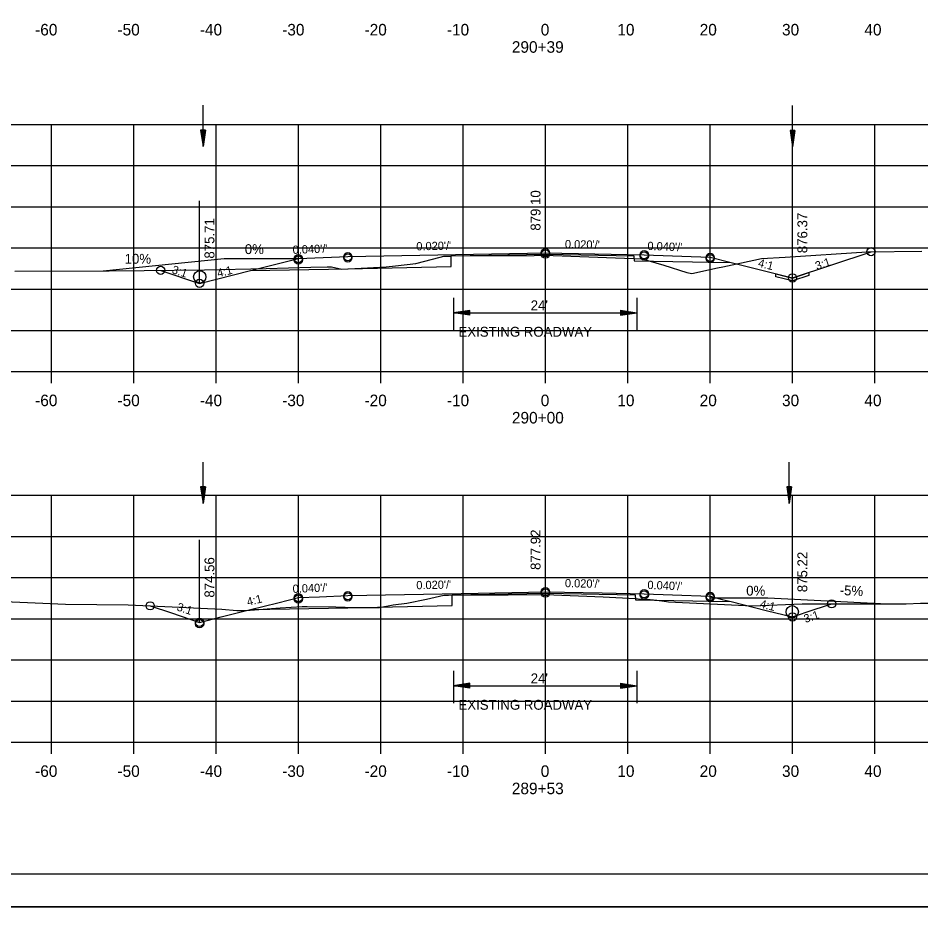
# Model space of a CAD drawing. Extents: x 1486524 to 1499135, y 326561 to 337924.
# Drawn here: x 1488918.8 to 1489028.5, y 332779.3 to 332887.2 of the extents above; entities that cross this region are included whole.
import ezdxf

# ---------------------------------------------------------------- set-up
doc = ezdxf.new("R2010")
doc.units = 0
for name, color, linetype in [('E_Const Align', 7, 'Continuous'), ('E_Const Align Station', 7, 'Continuous'), ('E_Ownership Information', 7, 'Continuous'), ('E_Property Line', 7, 'Continuous'), ('E_Proposed ROW and Easements', 7, 'Continuous'), ('E_Proposed ROW Fig Annot', 7, 'Continuous'), ('E_Quarter Calls', 7, 'Continuous'), ('E_Station Offset', 7, 'Continuous'), ('E_Survey Point', 7, 'Continuous'), ('E_Title Sheet', 7, 'Continuous'), ('E_Tract Number', 7, 'Continuous'), ('R_Water', 7, 'Continuous'), ('R_Water Annot', 7, 'Continuous'), ('R_Xsect Elev', 7, 'Continuous'), ('R_Xsect Slope', 7, 'Continuous')]:
    doc.layers.add(name, color=color, linetype=linetype)

msp = doc.modelspace()

# ---------------------------------------------------------------- linework, layer by layer
at = {"layer": 'E_Const Align'}
for p, q in [((1488842.89, 332844.29), (1489122.89, 332844.29)), ((1488922.89, 332842.89), (1488922.89, 332844.29)), ((1488932.89, 332842.89), (1488932.89, 332844.29)), ((1488942.89, 332842.89), (1488942.89, 332844.29)), ((1488952.89, 332842.89), (1488952.89, 332844.29)), ((1488962.89, 332842.89), (1488962.89, 332844.29)), ((1488972.89, 332842.89), (1488972.89, 332844.29)), ((1488982.89, 332842.89), (1488982.89, 332844.29)), ((1488992.89, 332842.89), (1488992.89, 332844.29)), ((1489002.89, 332842.89), (1489002.89, 332844.29)), ((1489012.89, 332842.89), (1489012.89, 332844.29)), ((1489022.89, 332842.89), (1489022.89, 332844.29)), ((1488842.89, 332799.29), (1489122.89, 332799.29)), ((1488922.89, 332797.89), (1488922.89, 332799.29)), ((1488932.89, 332797.89), (1488932.89, 332799.29)), ((1488942.89, 332797.89), (1488942.89, 332799.29)), ((1488952.89, 332797.89), (1488952.89, 332799.29)), ((1488962.89, 332797.89), (1488962.89, 332799.29)), ((1488972.89, 332797.89), (1488972.89, 332799.29)), ((1488982.89, 332797.89), (1488982.89, 332799.29)), ((1488992.89, 332797.89), (1488992.89, 332799.29)), ((1489002.89, 332797.89), (1489002.89, 332799.29)), ((1489012.89, 332797.89), (1489012.89, 332799.29)), ((1489022.89, 332797.89), (1489022.89, 332799.29))]:
    msp.add_line(p, q, dxfattribs=at)
at = {"layer": 'E_Ownership Information'}
for p, q in [((1488842.89, 332874.29), (1489122.89, 332874.29)), ((1488922.89, 332844.29), (1488922.89, 332874.29)), ((1488932.89, 332844.29), (1488932.89, 332874.29)), ((1488942.89, 332844.29), (1488942.89, 332874.29)), ((1488952.89, 332844.29), (1488952.89, 332874.29)), ((1488962.89, 332844.29), (1488962.89, 332874.29)), ((1488972.89, 332844.29), (1488972.89, 332874.29)), ((1488982.89, 332844.29), (1488982.89, 332874.29)), ((1488992.89, 332844.29), (1488992.89, 332874.29)), ((1489002.89, 332844.29), (1489002.89, 332874.29)), ((1489012.89, 332844.29), (1489012.89, 332874.29)), ((1489022.89, 332844.29), (1489022.89, 332874.29)), ((1488842.89, 332869.29), (1489122.89, 332869.29)), ((1488842.89, 332864.29), (1489122.89, 332864.29)), ((1488842.89, 332859.29), (1489122.89, 332859.29)), ((1488842.89, 332854.29), (1489122.89, 332854.29)), ((1488842.89, 332849.29), (1489122.89, 332849.29)), ((1488842.89, 332844.29), (1489122.89, 332844.29)), ((1488842.89, 332829.29), (1489122.89, 332829.29)), ((1488922.89, 332799.29), (1488922.89, 332829.29)), ((1488932.89, 332799.29), (1488932.89, 332829.29)), ((1488942.89, 332799.29), (1488942.89, 332829.29)), ((1488952.89, 332799.29), (1488952.89, 332829.29)), ((1488962.89, 332799.29), (1488962.89, 332829.29)), ((1488972.89, 332799.29), (1488972.89, 332829.29)), ((1488982.89, 332799.29), (1488982.89, 332829.29)), ((1488992.89, 332799.29), (1488992.89, 332829.29)), ((1489002.89, 332799.29), (1489002.89, 332829.29)), ((1489012.89, 332799.29), (1489012.89, 332829.29)), ((1489022.89, 332799.29), (1489022.89, 332829.29)), ((1488842.89, 332824.29), (1489122.89, 332824.29)), ((1488842.89, 332819.29), (1489122.89, 332819.29)), ((1488842.89, 332814.29), (1489122.89, 332814.29)), ((1488842.89, 332809.29), (1489122.89, 332809.29)), ((1488842.89, 332804.29), (1489122.89, 332804.29)), ((1488842.89, 332799.29), (1489122.89, 332799.29))]:
    msp.add_line(p, q, dxfattribs=at)
at = {"layer": 'E_Property Line'}
msp.add_line((1489141.07, 332783.29), (1488824.89, 332783.29), dxfattribs=at)
at = {"layer": 'E_Proposed ROW and Easements'}
for p, q in [((1488971.71, 332853.24), (1488971.71, 332849.31)), ((1488993.99, 332853.24), (1488993.99, 332849.31)), ((1488973.71, 332851.72), (1488971.71, 332851.42)), ((1488973.71, 332851.12), (1488971.71, 332851.42)), ((1488973.71, 332851.67), (1488972.04, 332851.42)), ((1488973.71, 332851.17), (1488972.04, 332851.42)), ((1488973.71, 332851.62), (1488972.39, 332851.42)), ((1488973.71, 332851.22), (1488972.39, 332851.42)), ((1488973.71, 332851.57), (1488972.72, 332851.42)), ((1488973.71, 332851.27), (1488972.72, 332851.42)), ((1488973.71, 332851.52), (1488973.06, 332851.42)), ((1488973.71, 332851.33), (1488973.06, 332851.42)), ((1488973.71, 332851.47), (1488973.39, 332851.42)), ((1488973.71, 332851.38), (1488973.39, 332851.42)), ((1488973.71, 332851.12), (1488973.71, 332851.72)), ((1488991.99, 332851.73), (1488993.99, 332851.43)), ((1488991.99, 332851.73), (1488991.99, 332851.13)), ((1488991.99, 332851.68), (1488993.65, 332851.43)), ((1488991.99, 332851.63), (1488993.31, 332851.43)), ((1488991.99, 332851.58), (1488992.98, 332851.43)), ((1488991.99, 332851.52), (1488992.64, 332851.43)), ((1488991.99, 332851.47), (1488992.3, 332851.43)), ((1488991.99, 332851.13), (1488993.99, 332851.43)), ((1488991.99, 332851.33), (1488992.64, 332851.43)), ((1488991.99, 332851.23), (1488993.31, 332851.43)), ((1488991.99, 332851.18), (1488993.65, 332851.43)), ((1488991.99, 332851.28), (1488992.98, 332851.43)), ((1488991.99, 332851.38), (1488992.3, 332851.43)), ((1488971.71, 332807.96), (1488971.71, 332804.03)), ((1488993.99, 332807.96), (1488993.99, 332804.03)), ((1488973.71, 332806.45), (1488971.71, 332806.14)), ((1488973.71, 332805.85), (1488971.71, 332806.14)), ((1488973.71, 332806.4), (1488972.04, 332806.14)), ((1488973.71, 332805.9), (1488972.04, 332806.14)), ((1488973.71, 332806.34), (1488972.39, 332806.14)), ((1488973.71, 332805.95), (1488972.39, 332806.14)), ((1488973.71, 332806.29), (1488972.72, 332806.14)), ((1488973.71, 332806), (1488972.72, 332806.14)), ((1488973.71, 332806.24), (1488973.06, 332806.14)), ((1488973.71, 332806.05), (1488973.06, 332806.14)), ((1488973.71, 332806.19), (1488973.39, 332806.14)), ((1488973.71, 332806.1), (1488973.39, 332806.14)), ((1488973.71, 332805.85), (1488973.71, 332806.45)), ((1488991.99, 332806.45), (1488993.99, 332806.15)), ((1488991.99, 332806.45), (1488991.99, 332805.85)), ((1488991.99, 332806.4), (1488993.65, 332806.15)), ((1488991.99, 332806.35), (1488993.31, 332806.15)), ((1488991.99, 332806.3), (1488992.98, 332806.15)), ((1488991.99, 332806.25), (1488992.64, 332806.15)), ((1488991.99, 332806.2), (1488992.3, 332806.15)), ((1488991.99, 332805.85), (1488993.99, 332806.15)), ((1488991.99, 332806.05), (1488992.64, 332806.15)), ((1488991.99, 332805.95), (1488993.31, 332806.15)), ((1488991.99, 332805.9), (1488993.65, 332806.15)), ((1488991.99, 332806), (1488992.98, 332806.15)), ((1488991.99, 332806.1), (1488992.3, 332806.15))]:
    msp.add_line(p, q, dxfattribs=at)
at = {"layer": 'E_Proposed ROW Fig Annot'}
for p, q in [((1488941.02, 332873.61), (1488941.32, 332871.61)), ((1488941.62, 332873.61), (1488941.02, 332873.61)), ((1488941.07, 332873.61), (1488941.32, 332871.94)), ((1488941.13, 332873.61), (1488941.32, 332872.28)), ((1488941.18, 332873.61), (1488941.32, 332872.62)), ((1488941.23, 332873.61), (1488941.32, 332872.96)), ((1488941.28, 332873.61), (1488941.32, 332873.29)), ((1488941.62, 332873.61), (1488941.32, 332871.61)), ((1488941.42, 332873.61), (1488941.32, 332872.96)), ((1488941.52, 332873.61), (1488941.32, 332872.28)), ((1488941.57, 332873.61), (1488941.32, 332871.94)), ((1488941.47, 332873.61), (1488941.32, 332872.62)), ((1488941.37, 332873.61), (1488941.32, 332873.29)), ((1489012.59, 332873.57), (1489012.89, 332871.57)), ((1489013.19, 332873.57), (1489012.59, 332873.57)), ((1489012.64, 332873.57), (1489012.89, 332871.9)), ((1489012.69, 332873.57), (1489012.89, 332872.25)), ((1489012.74, 332873.57), (1489012.89, 332872.58)), ((1489012.79, 332873.57), (1489012.89, 332872.92)), ((1489012.84, 332873.57), (1489012.89, 332873.25)), ((1489013.19, 332873.57), (1489012.89, 332871.57)), ((1489012.98, 332873.57), (1489012.89, 332872.92)), ((1489013.08, 332873.57), (1489012.89, 332872.25)), ((1489013.14, 332873.57), (1489012.89, 332871.9)), ((1489013.03, 332873.57), (1489012.89, 332872.58)), ((1489012.93, 332873.57), (1489012.89, 332873.25)), ((1488971.71, 332851.42), (1488993.99, 332851.43)), ((1488941.02, 332830.29), (1488941.32, 332828.29)), ((1488941.62, 332830.29), (1488941.02, 332830.29)), ((1488941.07, 332830.29), (1488941.32, 332828.62)), ((1488941.13, 332830.29), (1488941.32, 332828.96)), ((1488941.18, 332830.29), (1488941.32, 332829.3)), ((1488941.23, 332830.29), (1488941.32, 332829.64)), ((1488941.28, 332830.29), (1488941.32, 332829.97)), ((1488941.62, 332830.29), (1488941.32, 332828.29)), ((1488941.42, 332830.29), (1488941.32, 332829.64)), ((1488941.52, 332830.29), (1488941.32, 332828.96)), ((1488941.57, 332830.29), (1488941.32, 332828.62)), ((1488941.47, 332830.29), (1488941.32, 332829.3)), ((1488941.37, 332830.29), (1488941.32, 332829.97)), ((1489012.19, 332830.29), (1489012.49, 332828.29)), ((1489012.79, 332830.29), (1489012.19, 332830.29)), ((1489012.24, 332830.29), (1489012.49, 332828.62)), ((1489012.3, 332830.29), (1489012.49, 332828.96)), ((1489012.35, 332830.29), (1489012.49, 332829.3)), ((1489012.4, 332830.29), (1489012.49, 332829.64)), ((1489012.45, 332830.29), (1489012.49, 332829.97)), ((1489012.79, 332830.29), (1489012.49, 332828.29)), ((1489012.59, 332830.29), (1489012.49, 332829.64)), ((1489012.69, 332830.29), (1489012.49, 332828.96)), ((1489012.74, 332830.29), (1489012.49, 332828.62)), ((1489012.64, 332830.29), (1489012.49, 332829.3)), ((1489012.54, 332830.29), (1489012.49, 332829.97)), ((1488971.71, 332806.14), (1488993.99, 332806.15))]:
    msp.add_line(p, q, dxfattribs=at)
at = {"layer": 'E_Quarter Calls'}
msp.add_line((1488812.48, 332779.31), (1489145.82, 332779.31), dxfattribs=at)
for points in [[(1488812.48, 332992.64), (1489145.82, 332992.64), (1489145.82, 332779.31), (1488812.48, 332779.31)], [(1489058.81, 332988.75), (1489058.81, 332978.87), (1489094.54, 332978.87), (1489094.54, 332975.95), (1489117.74, 332975.95), (1489117.74, 332951.62), (1489141.07, 332951.62), (1489141.07, 332783.29), (1488824.89, 332783.29), (1488824.89, 332988.75)]]:
    msp.add_lwpolyline(points, close=True, dxfattribs=at)
for centre in [(1488958.89, 332858.24), (1488958.89, 332858.24), (1488982.89, 332858.72), (1488982.89, 332858.72), (1488982.89, 332858.55), (1488994.89, 332858.48), (1488994.89, 332858.48), (1488994.89, 332858.31), (1489002.89, 332858.16), (1489002.89, 332858.16), (1489022.43, 332858.84), (1489022.43, 332858.84), (1488952.89, 332858), (1488952.89, 332858), (1488952.89, 332857.83), (1488958.89, 332858.07), (1489002.89, 332857.99), (1488936.17, 332856.57), (1488936.17, 332856.57), (1488940.89, 332855), (1488940.89, 332855), (1489012.89, 332855.66), (1489012.89, 332855.66), (1488982.89, 332817.57), (1488982.89, 332817.57), (1488952.89, 332816.85), (1488952.89, 332816.85), (1488952.89, 332816.68), (1488958.89, 332817.09), (1488958.89, 332817.09), (1488958.89, 332816.92), (1488982.89, 332817.4), (1488994.89, 332817.33), (1488994.89, 332817.33), (1488994.89, 332817.16), (1489002.89, 332817.01), (1489002.89, 332817.01), (1489002.89, 332816.84), (1488934.89, 332815.85), (1488934.89, 332815.85), (1489017.65, 332816.1), (1489017.65, 332816.1), (1489012.89, 332814.51), (1489012.89, 332814.51), (1488940.89, 332813.85), (1488940.89, 332813.85), (1488940.89, 332813.68)]:
    msp.add_circle(centre, 0.5, dxfattribs=at)
at = {"layer": 'E_Station Offset'}
for p, q in [((1488929.2, 332856.53), (1488943.89, 332858)), ((1488943.89, 332858), (1488952.89, 332858)), ((1489010.87, 332856.14), (1489012.89, 332855.63)), ((1489010.87, 332855.8), (1489010.87, 332856.14)), ((1489012.9, 332855.29), (1489010.87, 332855.8)), ((1489012.89, 332855.63), (1489014.89, 332856.3)), ((1489014.89, 332855.95), (1489012.9, 332855.29)), ((1489014.89, 332856.3), (1489014.89, 332855.95)), ((1489002.89, 332816.84), (1489009.89, 332816.84)), ((1489009.89, 332816.84), (1489023.59, 332816.15))]:
    msp.add_line(p, q, dxfattribs=at)
msp.add_circle((1488940.92, 332855.78), 0.75, dxfattribs=at)
at = {"layer": 'E_Survey Point'}
for points in [[(1488947.06, 332856.54), (1488958.89, 332856.78), (1488971.45, 332857.03), (1488971.45, 332858.32), (1488982.89, 332858.55), (1488993.64, 332858.33), (1488993.65, 332857.75), (1489005.45, 332857.51)], [(1488947.06, 332815.39), (1488958.89, 332815.63), (1488971.56, 332815.89), (1488971.56, 332817.18), (1488982.89, 332817.4), (1488993.8, 332817.18), (1488993.81, 332816.6), (1489005.45, 332816.37)]]:
    msp.add_lwpolyline(points, dxfattribs=at)
at = {"layer": 'E_Title Sheet'}
for points in [[(1488936.17, 332856.57), (1488940.89, 332855), (1488947.06, 332856.54), (1488952.89, 332858), (1488958.89, 332858.24), (1488982.89, 332858.72), (1488994.89, 332858.48), (1489002.89, 332858.16), (1489005.45, 332857.51), (1489012.89, 332855.66), (1489022.43, 332858.84)], [(1488934.89, 332815.85), (1488937.47, 332814.99), (1488940.89, 332813.85), (1488943.52, 332814.51), (1488947.06, 332815.39), (1488950.4, 332816.23), (1488952.89, 332816.85), (1488955.44, 332816.95), (1488958.89, 332817.09), (1488972.65, 332817.36), (1488982.89, 332817.57), (1488989.77, 332817.43), (1488994.89, 332817.33), (1488998.3, 332817.19), (1489002.89, 332817.01), (1489004.36, 332816.64), (1489005.45, 332816.37), (1489009.71, 332815.3), (1489012.89, 332814.51), (1489015.53, 332815.39), (1489017.65, 332816.1)]]:
    msp.add_lwpolyline(points, dxfattribs=at)
at = {"layer": 'E_Tract Number'}
for points in [[(1488918.45, 332856.49), (1488929.92, 332856.53), (1488934.17, 332856.54), (1488941.47, 332856.64), (1488948.96, 332856.79), (1488954.41, 332856.97), (1488956.39, 332857.02), (1488956.92, 332856.99), (1488958.18, 332856.74), (1488959.76, 332856.79), (1488963.54, 332856.99), (1488964.7, 332857.12), (1488967.17, 332857.39), (1488970.12, 332858.18), (1488970.56, 332858.29), (1488971.35, 332858.31), (1488971.45, 332858.32), (1488981.54, 332858.39), (1488982.72, 332858.4), (1488992.51, 332858.07), (1488993.64, 332858.03), (1488994.51, 332857.98), (1488994.62, 332857.97), (1488995.32, 332857.77), (1488997.25, 332857.22), (1489000.05, 332856.33), (1489000.68, 332856.18), (1489003.78, 332856.87), (1489004.42, 332857), (1489006.71, 332857.49), (1489009.13, 332858.01), (1489012.01, 332858.16), (1489021.9, 332858.83), (1489028.59, 332858.9)], [(1488915.33, 332816.45), (1488924.6, 332816.06), (1488932.23, 332815.96), (1488937.56, 332815.73), (1488943.61, 332815.46), (1488945.43, 332815.29), (1488946.49, 332815.27), (1488950.67, 332815.61), (1488953.36, 332815.79), (1488953.96, 332815.78), (1488957.42, 332815.73), (1488959.72, 332815.66), (1488962.75, 332815.67), (1488964.38, 332815.97), (1488966.05, 332816.17), (1488968.44, 332816.67), (1488970.57, 332817.14), (1488971.12, 332817.16), (1488971.56, 332817.17), (1488978.36, 332817.2), (1488982.89, 332817.21), (1488989.9, 332816.93), (1488993.8, 332816.76), (1488994.55, 332816.68), (1488994.82, 332816.66), (1488995.6, 332816.61), (1488996.41, 332816.56), (1488997.58, 332816.39), (1488997.84, 332816.36), (1489008.03, 332815.87), (1489014.08, 332816.09), (1489026.7, 332816.1), (1489028.45, 332816.18), (1489031.31, 332816.19)]]:
    msp.add_lwpolyline(points, dxfattribs=at)
at = {"layer": 'R_Water'}
msp.add_circle((1489012.86, 332815.13), 0.75, dxfattribs=at)
at = {"layer": 'R_Water Annot'}
for p, q in [((1488941.32, 332871.61), (1488941.32, 332876.61)), ((1489012.89, 332871.57), (1489012.89, 332876.57)), ((1488941.32, 332828.29), (1488941.32, 332833.29)), ((1489012.49, 332828.29), (1489012.49, 332833.29))]:
    msp.add_line(p, q, dxfattribs=at)
at = {"layer": 'R_Xsect Elev'}
for p, q in [((1488982.89, 332858.39), (1488982.89, 332868.39)), ((1489012.89, 332855.66), (1489012.89, 332865.66)), ((1488940.89, 332855), (1488940.89, 332865)), ((1488982.89, 332817.21), (1488982.89, 332827.21)), ((1488940.89, 332813.85), (1488940.89, 332823.85)), ((1489012.89, 332814.51), (1489012.89, 332824.51))]:
    msp.add_line(p, q, dxfattribs=at)

# ---------------------------------------------------------------- texts
at = {"layer": 'E_Const Align Station'}
for s, p in [('-60', (1488920.92, 332885.09)), ('-50', (1488930.92, 332885.09)), ('-40', (1488940.92, 332885.09)), ('-30', (1488950.92, 332885.09)), ('-20', (1488960.92, 332885.09)), ('-10', (1488970.92, 332885.09)), ('0', (1488982.32, 332885.09)), ('10', (1488991.62, 332885.09)), ('20', (1489001.62, 332885.09)), ('30', (1489011.62, 332885.09)), ('40', (1489021.62, 332885.09)), ('290+39', (1488978.81, 332882.99)), ('-60', (1488920.92, 332840.09)), ('-50', (1488930.92, 332840.09)), ('-40', (1488940.92, 332840.09)), ('-30', (1488950.92, 332840.09)), ('-20', (1488960.92, 332840.09)), ('-10', (1488970.92, 332840.09)), ('0', (1488982.32, 332840.09)), ('10', (1488991.62, 332840.09)), ('20', (1489001.62, 332840.09)), ('30', (1489011.62, 332840.09)), ('40', (1489021.62, 332840.09)), ('290+00', (1488978.82, 332837.99)), ('-60', (1488920.92, 332795.09)), ('-50', (1488930.92, 332795.09)), ('-40', (1488940.92, 332795.09)), ('-30', (1488950.92, 332795.09)), ('-20', (1488960.92, 332795.09)), ('-10', (1488970.92, 332795.09)), ('0', (1488982.32, 332795.09)), ('10', (1488991.62, 332795.09)), ('20', (1489001.62, 332795.09)), ('30', (1489011.62, 332795.09)), ('40', (1489021.62, 332795.09)), ('289+53', (1488978.81, 332792.99))]:
    msp.add_text(s, height=1.4, dxfattribs=at).set_placement(p)
at = {"layer": 'E_Proposed ROW Fig Annot'}
for s, p in [("24'", (1488981.1, 332851.73)), ('EXISTING ROADWAY', (1488972.33, 332848.52)), ("24'", (1488981.1, 332806.45)), ('EXISTING ROADWAY', (1488972.33, 332803.24))]:
    msp.add_text(s, height=1.2, dxfattribs=at).set_placement(p)
at = {"layer": 'E_Station Offset'}
for s, p in [('0%', (1488946.38, 332858.55)), ('10%', (1488931.79, 332857.38))]:
    msp.add_text(s, height=1.2, dxfattribs=at).set_placement(p)
at = {"layer": 'R_Water'}
msp.add_text('0%', height=1.2, dxfattribs=at).set_placement((1489007.27, 332817.09))
msp.add_text('-5%', height=1.2, rotation=357.14, dxfattribs=at).set_placement((1489018.6, 332817.17))
at = {"layer": 'R_Xsect Elev'}
for s, p in [('879.10', (1488982.29, 332861.39)), ('876.37', (1489014.69, 332858.66)), ('875.71', (1488942.69, 332858)), ('877.92', (1488982.29, 332820.21)), ('874.56', (1488942.69, 332816.85)), ('875.22', (1489014.69, 332817.51))]:
    msp.add_text(s, height=1.2, rotation=90, dxfattribs=at).set_placement(p)
at = {"layer": 'R_Xsect Slope'}
for s, rotation, p in [("0.040'/'", 2.2906, (1488952.21, 332858.57)), ("0.020'/'", 1.1458, (1488967.22, 332859)), ("0.020'/'", 358.8542, (1488985.25, 332859.27)), ("0.040'/'", 357.7094, (1488995.26, 332859.06)), ('4:1', 345.9638, (1489008.64, 332857.04)), ('3:1', 18.4349, (1489015.84, 332856.61)), ('3:1', 341.5651, (1488937.45, 332856.26)), ('4:1', 14.0362, (1488943.15, 332855.72)), ("0.040'/'", 2.2906, (1488952.21, 332817.42)), ("0.020'/'", 1.1458, (1488967.22, 332817.86)), ("0.020'/'", 358.8542, (1488985.25, 332818.12)), ("0.040'/'", 357.7094, (1488995.26, 332817.91)), ('4:1', 14.0362, (1488946.76, 332815.83)), ('3:1', 341.5651, (1488938.04, 332815.32)), ('4:1', 345.9638, (1489008.86, 332815.66)), ('3:1', 18.4349, (1489014.46, 332813.77))]:
    msp.add_text(s, height=1, rotation=rotation, dxfattribs=at).set_placement(p)

doc.saveas('drawing.dxf')
